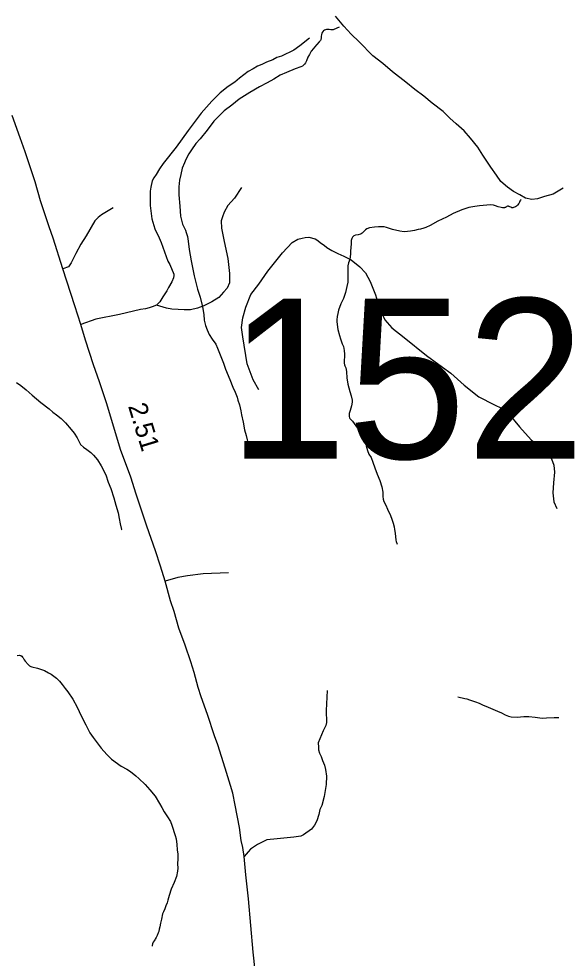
# Model space of a CAD drawing. Extents: x 2220236 to 2384410, y 720751 to 894131.
# Drawn here: x 2306111 to 2309691, y 881207 to 887470 of the extents above; entities that cross this region are included whole.
import ezdxf

# ---------------------------------------------------------------- set-up
doc = ezdxf.new("R2010")
doc.units = 0
doc.layers.add('Default', color=7, linetype='Continuous')

msp = doc.modelspace()

# ---------------------------------------------------------------- linework, layer by layer
at = {"layer": 'Default'}
for points in [[(2309256.6, 886480.7), (2309201.7, 886560.1), (2309169.1, 886613.8), (2309120.5, 886673.2), (2309078, 886722.7), (2309025.6, 886770.2), (2308983.1, 886807.7), (2308938.7, 886851.3), (2308866.1, 886908.3), (2308809.6, 886953.8), (2308749.1, 886999.2), (2308688.7, 887048.5), (2308601.9, 887115.4), (2308537.3, 887172.8), (2308470.8, 887224), (2308379.9, 887317), (2308325.4, 887368.4), (2308276.8, 887421.8), (2308220.1, 887487.3)], [(2308244.7, 887414.6), (2308229.6, 887408.2), (2308221.8, 887403.8), (2308214.9, 887400.2), (2308209.6, 887398.3), (2308205, 887396.6), (2308197.3, 887395.4), (2308189.7, 887395.9), (2308179.6, 887397.9), (2308169.8, 887398.3), (2308161.8, 887398), (2308153.6, 887396), (2308148.3, 887393.4), (2308141.9, 887389.8), (2308138.2, 887386.4), (2308132.7, 887379.6), (2308129.5, 887373.8), (2308127.6, 887363.8), (2308126.1, 887354.7), (2308125.6, 887344.1), (2308123.5, 887330), (2308121.7, 887325.9), (2308111.7, 887315.5), (2308095.7, 887297.6), (2308081.7, 887281.5), (2308073.7, 887272.1), (2308059.6, 887253.5), (2308047.3, 887232.6), (2308037.7, 887214), (2308027.6, 887189.8), (2308021, 887175.7), (2308015.4, 887167.3), (2308009.6, 887162), (2308000.5, 887155.1), (2307989.7, 887149.8), (2307951.6, 887135.9), (2307895.6, 887112.3), (2307853.5, 887094.2), (2307809.6, 887067.6), (2307765.5, 887043.8), (2307715.5, 887015.5), (2307651.4, 886977.5), (2307579.4, 886933.5), (2307531.4, 886893.7), (2307479.5, 886855.6), (2307411.5, 886788), (2307365.3, 886727.9), (2307319.3, 886669.3), (2307291.4, 886637.8), (2307261.3, 886595.5), (2307243.4, 886569.4), (2307223.3, 886531.6), (2307215.2, 886510), (2307199.3, 886473.9), (2307191.4, 886431.8), (2307181.3, 886393.8), (2307177.4, 886349.2), (2307177.4, 886296), (2307183.2, 886221.4), (2307189.2, 886153.6), (2307201.3, 886101.7), (2307209.3, 886088), (2307221.2, 886061.5), (2307227.3, 886045.3), (2307235.2, 886017.6), (2307239.2, 885987.4), (2307247.3, 885931.1), (2307259.3, 885855.4), (2307278.9, 885756.1), (2307301.4, 885667.6), (2307319.2, 885613.3), (2307335.2, 885549.1), (2307343.3, 885497.9), (2307347.2, 885461.8), (2307355.3, 885425.3), (2307365.4, 885395.3), (2307379.4, 885365.5), (2307399.2, 885335.1), (2307423.9, 885300.9), (2307435.3, 885275.1), (2307452.5, 885230.6), (2307475.3, 885173.3), (2307487.3, 885133.6), (2307516.2, 885064.2), (2307537.3, 885013.4), (2307553.4, 884981.3), (2307565.2, 884947.3), (2307571.4, 884927), (2307582.5, 884896.2), (2307591.3, 884857.2), (2307595.5, 884829.5), (2307605.2, 884781.5), (2307615.4, 884729.5), (2307625.3, 884691.3), (2307641.4, 884625.5), (2307651.4, 884593.1), (2307659.4, 884553.2)], [(2308047.8, 887341.4), (2307984.3, 887288.7), (2307942.7, 887260.4), (2307861.1, 887221.5), (2307829.3, 887211.1), (2307803.4, 887196.9), (2307761.5, 887180.4), (2307729.8, 887164.1), (2307702, 887153.7), (2307672.1, 887135.5), (2307640.4, 887119.2), (2307580.8, 887074.5), (2307551, 887048.3), (2307505.5, 887017.8), (2307453.9, 886977.3), (2307396.6, 886920.7), (2307325.5, 886839.9), (2307238.8, 886724.9), (2307159.9, 886614.3), (2307073.1, 886505.3), (2307047.6, 886469), (2307025.9, 886432.7), (2307010.2, 886410.6), (2307000.4, 886390.6), (2306990.9, 886348.4), (2306987.1, 886320.5), (2306985.6, 886284.4), (2306986.2, 886224.4), (2306997.2, 886136.6), (2307017.8, 886068.8), (2307046.5, 886009.2), (2307058.9, 885979.3), (2307104.1, 885853.9), (2307118.4, 885832), (2307145, 885768.3), (2307145.2, 885758.3), (2307141.3, 885742.3), (2307131.7, 885716.1), (2307108.1, 885677.9), (2307098.1, 885657.2), (2307071.5, 885616.3), (2307050.1, 885583.3), (2307028.7, 885560.6)], [(2307686.5, 881126.5), (2307673, 881246.8), (2307640.8, 881604.3), (2307623.9, 881763.6), (2307612.7, 881884.8), (2307604, 881944.7), (2307593.7, 881992.5), (2307580.8, 882078.4), (2307553.6, 882227.8), (2307536.7, 882307.5), (2307521.5, 882358.3), (2307486.4, 882475.1), (2307436.8, 882630.5), (2307414.2, 882690.2), (2307368.6, 882831.8), (2307327.3, 882949.4), (2307306.7, 883013), (2307279.6, 883112.7), (2307256.9, 883182.4), (2307219.7, 883293.9), (2307176.5, 883407.6), (2307145.3, 883519.2), (2307122.6, 883588.9), (2307085.4, 883720.5), (2307055, 883820.5), (2307021.1, 883923.9), (2306965.2, 884086.5), (2306924.6, 884206.8), (2306894.1, 884300), (2306856.9, 884415.2), (2306789.8, 884598.8), (2306696.8, 884903.2), (2306649.4, 885048.9), (2306608.8, 885164.1), (2306554.6, 885326.8), (2306524.1, 885431.8), (2306485.2, 885555.5), (2306405.6, 885802.9), (2306339.6, 886007.9), (2306314.2, 886084.1), (2306256.6, 886255.3), (2306221, 886384), (2306153.3, 886582.3), (2306120.3, 886675.5), (2306066, 886824.3)], [(2309738, 886340), (2309670.3, 886301.2), (2309612.6, 886284.7), (2309566.8, 886270.2), (2309528.7, 886265.8), (2309486.8, 886273.3), (2309448.4, 886296.9), (2309406.3, 886318.4), (2309367.9, 886348), (2309323.5, 886385.4), (2309293.2, 886427.2), (2309256.6, 886480.7)], [(2307594.9, 886344.2), (2307548.4, 886273.2), (2307504.1, 886224.5), (2307479.7, 886180.2), (2307468.6, 886149.1), (2307459.8, 886122.5), (2307462, 886073.8), (2307479.7, 885985.1), (2307504.1, 885872.1), (2307515.1, 885772.4), (2307515.1, 885710.3), (2307499.6, 885674.9), (2307475.3, 885648.3), (2307444.3, 885612.8), (2307397.7, 885584), (2307344.6, 885557.4), (2307302.5, 885541.9), (2307256, 885530.8), (2307213.9, 885530.8), (2307174, 885533), (2307129.8, 885535.2), (2307094.3, 885541.9), (2307028.7, 885560.6)], [(2309454.8, 886264.5), (2309452.7, 886260.4), (2309450, 886253.7), (2309447.1, 886247), (2309442.1, 886237.8), (2309433.9, 886227.7), (2309426, 886219.9), (2309421.1, 886217.3), (2309413, 886213.6), (2309407.9, 886211.8), (2309402, 886209.9), (2309396.4, 886209.7), (2309390, 886213.5), (2309382.1, 886217.3), (2309378.8, 886218.8), (2309376, 886219.5), (2309373.1, 886220.2), (2309370, 886220), (2309366, 886219.9), (2309363.4, 886219), (2309360.1, 886217.2), (2309356, 886213.9), (2309354, 886212.8), (2309352.7, 886211.9), (2309350.3, 886211), (2309348.2, 886210.1), (2309346, 886210), (2309341.6, 886209.9), (2309332.9, 886210.3), (2309325.9, 886211.6), (2309304, 886217.3), (2309286, 886224), (2309273.8, 886228.5), (2309253.9, 886229.3), (2309181.3, 886223.9), (2309148.7, 886219.2), (2309110.4, 886211), (2309063.8, 886196.1), (2309005.8, 886171.5), (2308959.8, 886147.4), (2308903.9, 886119.7), (2308852, 886092.1), (2308823.9, 886079.6), (2308809.5, 886074), (2308788.3, 886068.1), (2308772.9, 886064.3), (2308747.1, 886059.2), (2308721.5, 886053.2), (2308701.8, 886050.8), (2308677.9, 886049.8), (2308649.7, 886053.4), (2308599.8, 886065.4), (2308561.8, 886079.4), (2308546.2, 886082.8), (2308536.4, 886083.4), (2308507.8, 886083), (2308480.7, 886081.1), (2308447.7, 886075.6), (2308429.5, 886069.8), (2308421.6, 886063.9), (2308407.6, 886049.3), (2308398.5, 886040.7), (2308392.1, 886036.5), (2308387.8, 886034.5), (2308371.5, 886029.8), (2308353.6, 886027.5), (2308343.6, 886023.7), (2308339.8, 886019.5), (2308333.6, 886013.5), (2308329.7, 886005.9), (2308325.7, 885991.7), (2308325.7, 885967.1), (2308323.7, 885947.4), (2308321.7, 885919.3), (2308321.6, 885905.5), (2308319.6, 885881.6), (2308317.6, 885867.5), (2308311.6, 885853.3), (2308307.6, 885843.3), (2308303.6, 885822), (2308303.7, 885801.4), (2308303.6, 885783.3), (2308303.7, 885757.9), (2308303.6, 885745.5), (2308303.7, 885713.5), (2308297.6, 885685.5), (2308287.7, 885645.6), (2308273.5, 885605.6), (2308257.6, 885569.8), (2308241.5, 885527.3), (2308235.6, 885505.6), (2308231.2, 885485.9), (2308229.5, 885463.6), (2308229.7, 885449.6), (2308237, 885398.3), (2308247.6, 885359.3), (2308253.5, 885337.3)], [(2306739, 886210.3), (2306661.5, 886163.5), (2306639.8, 886145.4), (2306617.9, 886123.1), (2306561.1, 886022.6), (2306523.7, 885968.2), (2306490.4, 885905.8), (2306461.2, 885843.6), (2306441.4, 885817.4), (2306405.6, 885802.9)], [(2307711.1, 884996.7), (2307673.5, 885063.2), (2307633.6, 885169.6), (2307604.8, 885349.1), (2307596, 885411.1), (2307604.8, 885475.4), (2307624.8, 885548.5), (2307658, 885632.8), (2307711.1, 885701.5), (2307770.9, 885787.9), (2307868.4, 885909.8), (2307932.6, 885978.5), (2307970.3, 886000.7), (2307999.1, 886007.3), (2308019, 886011.7), (2308043.4, 886013.9), (2308085.4, 886002.9), (2308103.2, 885991.8), (2308120.9, 885976.3), (2308145.3, 885960.8), (2308163, 885945.2), (2308196.2, 885925.3), (2308236.1, 885905.4), (2308275.9, 885887.6), (2308324.7, 885863.2), (2308382.2, 885816.7), (2308422.1, 885776.8), (2308453.1, 885719.2), (2308488.5, 885630.5), (2308515.1, 885541.9), (2308550.6, 885462.1), (2308597.1, 885408.9), (2308679, 885344.6), (2308827.4, 885225), (2308933.7, 885147.4), (2308989.1, 885107.5), (2309077.7, 885027.7), (2309175.1, 884950.2), (2309277, 884899.2), (2309332.4, 884872.6), (2309374.5, 884839.3), (2309447.6, 884750.7), (2309525.1, 884662), (2309607, 884593.3), (2309646.9, 884560.1), (2309660.2, 884535.7), (2309675.7, 884493.6), (2309680.1, 884447.1), (2309673.5, 884376.1), (2309669.1, 884309.7), (2309675.7, 884249.8), (2309695.6, 884205.5)], [(2307028.7, 885560.6), (2306999.9, 885550.4), (2306979.6, 885543.6), (2306955.9, 885536.9), (2306922, 885531.8), (2306781.5, 885497.9), (2306624, 885467.4), (2306524.1, 885431.8)], [(2308253.5, 885337.3), (2308265.5, 885303.4), (2308273.5, 885284.9), (2308279.5, 885259.5), (2308281.7, 885235), (2308281.6, 885213.8), (2308279.6, 885197.3), (2308279.6, 885173.5), (2308280.8, 885163.8), (2308283.5, 885157.3), (2308289.7, 885143.5), (2308293, 885131.4), (2308295.5, 885117.5), (2308297.6, 885077.4), (2308303.6, 885033.2), (2308315.6, 884985.3), (2308325.6, 884955.5), (2308331.6, 884926.9), (2308331.3, 884913.1), (2308327.7, 884889.2), (2308324.1, 884874.2), (2308319.6, 884857.6), (2308312.2, 884838.3), (2308311.4, 884831.9), (2308311.6, 884819.5), (2308313.9, 884810.6), (2308317.6, 884804.9), (2308333.7, 884787.6), (2308355.6, 884755.7), (2308387.5, 884713.5), (2308409.6, 884673.4), (2308421.6, 884643.5), (2308425.7, 884623.1), (2308433.6, 884591.4), (2308443.5, 884567.2), (2308457.7, 884545), (2308469.6, 884513.4), (2308483.7, 884477), (2308499.6, 884435), (2308517.6, 884391.4), (2308529.3, 884350.8), (2308535.6, 884313.5), (2308535.5, 884285.4), (2308538.3, 884266.8), (2308543.7, 884253), (2308555.5, 884227.2), (2308567.6, 884201.5), (2308587, 884157.9), (2308595.5, 884135.2), (2308605.7, 884107.1), (2308611.6, 884083.5), (2308613.8, 884066.4), (2308617.6, 884041.1), (2308623.7, 883995.3), (2308625.7, 883984.8), (2308631.6, 883966.9)], [(2306097, 885045.4), (2306124.8, 885025.1), (2306160.9, 884995.6), (2306200.9, 884961), (2306259, 884911), (2306313.1, 884870.4), (2306338.2, 884848.6), (2306362.7, 884830.6), (2306392.7, 884806.4), (2306421.4, 884776.4), (2306460.2, 884732.1), (2306481, 884707.6), (2306501.1, 884677.2), (2306513, 884648.9), (2306521.9, 884632), (2306543, 884614.9), (2306565.1, 884599.4), (2306590.8, 884578.2), (2306609.1, 884561), (2306635, 884529.2), (2306659, 884489.2), (2306691.1, 884428.9), (2306707.1, 884381.1), (2306725, 884339.2), (2306745.2, 884276.8), (2306757, 884227.3), (2306773.1, 884175.5), (2306781, 884138.9), (2306787.1, 884103.1), (2306795.1, 884064.8), (2306797.1, 884063.3)], [(2307508.8, 883776.5), (2307338.5, 883769.2), (2307234.4, 883756.1), (2307171.8, 883744.3), (2307085.4, 883720.5)], [(2306100.8, 883226.4), (2306114.8, 883227), (2306120.6, 883226.4), (2306124.8, 883225), (2306130.8, 883221), (2306136.5, 883214.7), (2306140.9, 883209.2), (2306146.8, 883197.1), (2306152.8, 883186.7), (2306172.9, 883164.5), (2306182.8, 883157.5), (2306191.6, 883153.1), (2306198.9, 883150.8), (2306236.9, 883140.9), (2306256.8, 883134.4), (2306282.8, 883124.8), (2306309.8, 883110.3), (2306326.8, 883101), (2306362.7, 883074.7), (2306382.2, 883053.3), (2306400.8, 883032.8), (2306420.9, 883006.4), (2306436.9, 882982.5), (2306470.7, 882934.6), (2306500.9, 882881.1), (2306512.9, 882852.7), (2306526.9, 882822.9), (2306557, 882762.7), (2306584.9, 882710.4), (2306607.1, 882678.5), (2306632.9, 882642.6)], [(2308166.7, 882992.2), (2308160, 882858.3), (2308160.9, 882778.3), (2308157.1, 882758.3), (2308139.6, 882722.2), (2308106.4, 882643.8), (2308106.8, 882613.8), (2308108.9, 882595.9), (2308115, 882573.9), (2308125.3, 882551.9), (2308133.6, 882526), (2308147.9, 882494.2), (2308154.3, 882466.3), (2308160.7, 882420.5), (2308159.4, 882364.4), (2308146.2, 882286.3), (2308130.9, 882226.2), (2308117.3, 882198), (2308109.6, 882165.9), (2308096.1, 882123.9), (2308082.3, 882093.8), (2308060.6, 882067.5), (2308009, 882028.9), (2307989.1, 882020.7), (2307943.9, 882014.3), (2307877.9, 882007.6), (2307832.2, 882004.2), (2307764.4, 881995.7), (2307701.8, 881965.2), (2307654.4, 881934.7), (2307639.1, 881916.1), (2307612.7, 881884.8)], [(2309035.7, 882948.8), (2309081.8, 882939.3), (2309095.5, 882935.7), (2309113.7, 882930.6), (2309134.4, 882924.2), (2309153.3, 882917.6), (2309177.7, 882907), (2309199.8, 882896.5), (2309237.8, 882880.9), (2309270.4, 882867.4), (2309299.3, 882853.8), (2309327.8, 882842.7), (2309351.9, 882830.5), (2309373.7, 882820.8), (2309391.9, 882816.6), (2309431.8, 882815), (2309475.8, 882819.2), (2309509.9, 882819), (2309551.8, 882814.9), (2309597.8, 882807), (2309627.9, 882809), (2309677.9, 882811.1), (2309708, 882813.1)], [(2306632.9, 882642.6), (2306661, 882606.9), (2306696.9, 882565), (2306729, 882535.1), (2306793.1, 882487.7), (2306830.9, 882468.6), (2306855.4, 882453.2), (2306891, 882424.3), (2306911.1, 882406.3), (2306953.1, 882364.6), (2306985.1, 882330.5), (2307019.2, 882288.5), (2307049.1, 882238.9), (2307065.1, 882212.3), (2307079.1, 882184.3), (2307101.1, 882150.8), (2307121, 882118.6), (2307131.2, 882094.4), (2307153, 882026.5), (2307159.2, 882002.9), (2307163.1, 881966), (2307167.2, 881930.2), (2307171.2, 881900.7), (2307171.2, 881870.5), (2307169.2, 881836.8), (2307171.2, 881808.1), (2307169, 881786.6), (2307161, 881752.7), (2307147.1, 881712.7), (2307127.1, 881666.8), (2307113.1, 881624.5), (2307105.1, 881594.5), (2307099, 881576.3), (2307091.1, 881556.1), (2307083.1, 881536.2), (2307075.1, 881517.1), (2307069, 881502.8), (2307061.1, 881468.1), (2307055, 881440.6), (2307051, 881416.6), (2307047, 881400.1), (2307043.8, 881386.1), (2307039, 881375.9), (2307032.9, 881359.3), (2307027.1, 881346), (2307018.9, 881334.1), (2307017.1, 881330), (2307013, 881324), (2307007, 881314), (2307003, 881302.4), (2306999.1, 881292.2), (2306999, 881288.2)]]:
    msp.add_lwpolyline(points, dxfattribs=at)

# ---------------------------------------------------------------- texts
msp.add_text('152', height=1066.27, dxfattribs=at).set_placement((2307505.9, 884538.5))
msp.add_text('2.51', height=125, rotation=286.98191, dxfattribs=at).set_placement((2306838.1, 884888.2))

doc.saveas('drawing.dxf')
